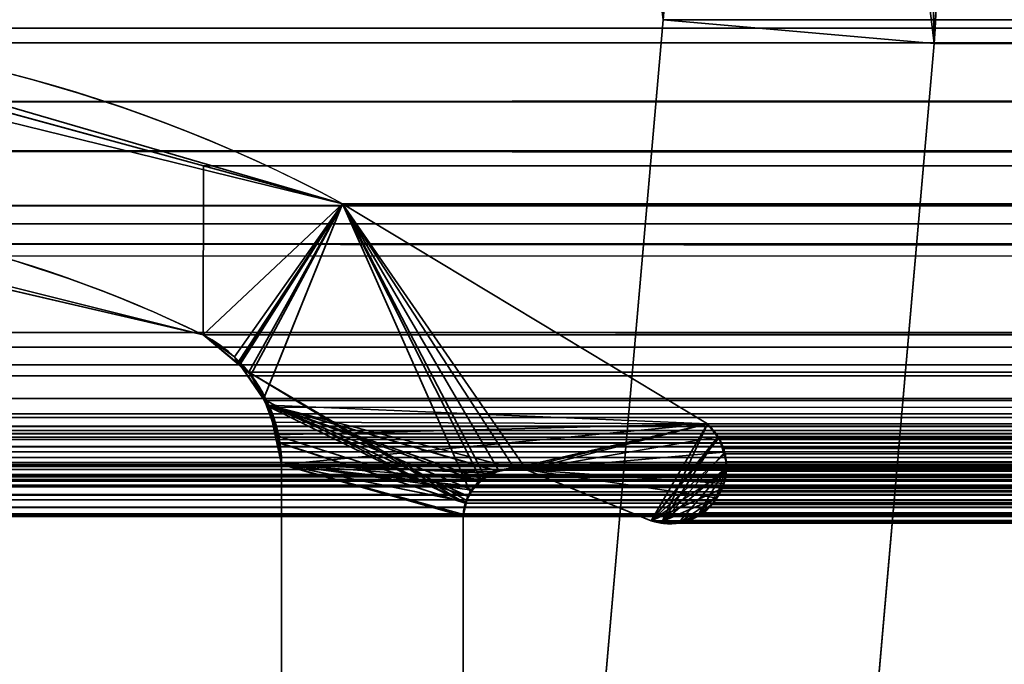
# Model space of a CAD drawing. Header units: millimetres. Extents: x -503 to 6703, y -110 to 193.
# Tile 383 of 656: x 1144.55 to 1149.99, y 10.72 to 14.28. Entities that reach past the tile are written whole.
import ezdxf

# ---------------------------------------------------------------- set-up
doc = ezdxf.new("R2010")
doc.units = ezdxf.units.MM
doc.layers.add('151', color=7, linetype='Continuous', true_color=0xffffff)

# ---------------------------------------------------------------- blocks, each defined once
blk = doc.blocks.new('UG_SURFACE_002')
at = {"layer": '151', "color": 252, "linetype": 'Continuous', "lineweight": 35}
for points in [[(2052.5, -14, 2212.25), (2052.5, 174.4, 2212.25), (947.5, 174.4, 2212.25), (947.5, -14, 2212.25)], [(1097.5, -14, 2062.2499), (1097.5, 174.4, 2062.2499), (1902.5, 174.4, 2062.2499), (1902.5, -14, 2062.2499)]]:
    blk.add_3dface(points, dxfattribs=at)
blk = doc.blocks.new('UG_SURFACE_166')
at = {"layer": '151', "color": 252, "linetype": 'Continuous', "lineweight": 35}
for points in [[(1148.1067, 14.2823, -7.75), (1148.0289, 14.9279, -7.75), (1149.4492, 15.41, -7.75), (1149.601, 14.1516, -7.75)], [(1149.5905, 14.7887, 2007.6594), (1149.601, 14.1516, -7.75), (1149.4492, 15.41, -7.75)], [(1148.0289, 14.9279, -7.75), (1148.1067, 14.2823, -7.75), (1148.1067, 14.2823, 2009.1434)], [(1148.1067, 14.2823, 2009.1434), (1148.1013, 14.6091, 2009.1486), (1148.0289, 14.9279, -7.75)], [(1149.601, 14.1516, 2007.6489), (1149.5905, 14.7887, 2007.6594), (1148.1013, 14.6091, 2009.1486), (1148.1067, 14.2823, 2009.1434)], [(1149.5905, 14.7887, 2007.6594), (1149.601, 14.1516, 2007.6489), (1149.601, 14.1516, -7.75)], [(1148.1067, 14.2823, 2009.1434), (1148.1067, 14.2823, -7.75), (1147.5086, 7.4461, -7.75), (1147.5086, 7.4461, 2009.7415)], [(1149.0029, 7.3154, 2008.2471), (1149.601, 14.1516, 2007.6489), (1148.1067, 14.2823, 2009.1434), (1147.5086, 7.4461, 2009.7415)], [(1147.5086, 7.4461, -7.75), (1148.1067, 14.2823, -7.75), (1149.601, 14.1516, -7.75), (1149.0029, 7.3154, -7.75)], [(1149.601, 14.1516, 2007.6489), (1149.0029, 7.3154, 2008.2471), (1149.0029, 7.3154, -7.75), (1149.601, 14.1516, -7.75)]]:
    blk.add_3dface(points, dxfattribs=at)
blk = doc.blocks.new('UG_SURFACE_167')
at = {"layer": '151', "color": 252, "linetype": 'Continuous', "lineweight": 35}
for points in [[(1148.1067, 14.2823, -7.75), (1148.0289, 14.9279, -7.75), (1149.4492, 15.41, -7.75), (1149.601, 14.1516, -7.75)], [(1149.5905, 14.7887, 2007.6594), (1149.601, 14.1516, -7.75), (1149.4492, 15.41, -7.75)], [(1148.0289, 14.9279, -7.75), (1148.1067, 14.2823, -7.75), (1148.1067, 14.2823, 2009.1434)], [(1148.1067, 14.2823, 2009.1434), (1148.1013, 14.6091, 2009.1486), (1148.0289, 14.9279, -7.75)], [(1149.601, 14.1516, 2007.6489), (1149.5905, 14.7887, 2007.6594), (1148.1013, 14.6091, 2009.1486), (1148.1067, 14.2823, 2009.1434)], [(1149.5905, 14.7887, 2007.6594), (1149.601, 14.1516, 2007.6489), (1149.601, 14.1516, -7.75)], [(1148.1067, 14.2823, 2009.1434), (1148.1067, 14.2823, -7.75), (1147.5086, 7.4461, -7.75), (1147.5086, 7.4461, 2009.7415)], [(1149.0029, 7.3154, 2008.2471), (1149.601, 14.1516, 2007.6489), (1148.1067, 14.2823, 2009.1434), (1147.5086, 7.4461, 2009.7415)], [(1147.5086, 7.4461, -7.75), (1148.1067, 14.2823, -7.75), (1149.601, 14.1516, -7.75), (1149.0029, 7.3154, -7.75)], [(1149.601, 14.1516, 2007.6489), (1149.0029, 7.3154, 2008.2471), (1149.0029, 7.3154, -7.75), (1149.601, 14.1516, -7.75)]]:
    blk.add_3dface(points, dxfattribs=at)
blk = doc.blocks.new('UG_SURFACE_168')
at = {"layer": '151', "color": 252, "linetype": 'Continuous', "lineweight": 35}
for points in [[(1148.1067, 14.2823, 2009.1434), (1148.1013, 14.6091, 2009.1486), (1149.5905, 14.7887, 2007.6594), (1149.601, 14.1516, 2007.6489)], [(1850.4095, 14.7887, 2007.6594), (1149.601, 14.1516, 2007.6489), (1149.5905, 14.7887, 2007.6594)], [(1850.4095, 14.7887, 2007.6594), (1850.399, 14.1516, 2007.6489), (1149.601, 14.1516, 2007.6489)], [(1148.1013, 14.6091, 2009.1486), (1851.8933, 14.2823, 2009.1434), (1851.8987, 14.6091, 2009.1486)], [(1148.1013, 14.6091, 2009.1486), (1148.1067, 14.2823, 2009.1434), (1851.8933, 14.2823, 2009.1434)], [(1135.5, -25.92, 2021.75), (1864.5, -25.92, 2021.75), (1864.5, 14.42, 2021.75), (1135.5, 14.42, 2021.75)], [(1137, -25.92, 2020.2501), (1137, 14.42, 2020.2501), (1863, 14.42, 2020.2501), (1863, -25.92, 2020.2501)], [(1148.1067, 14.2823, 2009.1434), (1147.5086, 7.4461, 2009.7415), (1852.4914, 7.4461, 2009.7415), (1851.8933, 14.2823, 2009.1434)], [(1147.5086, 7.4461, 2009.7415), (1148.1067, 14.2823, 2009.1434), (1149.601, 14.1516, 2007.6489), (1149.0029, 7.3154, 2008.2471)], [(1149.601, 14.1516, 2007.6489), (1850.399, 14.1516, 2007.6489), (1850.9971, 7.3154, 2008.2471), (1149.0029, 7.3154, 2008.2471)]]:
    blk.add_3dface(points, dxfattribs=at)
blk = doc.blocks.new('UG_SURFACE_196')
at = {"layer": '151', "color": 7, "linetype": 'Continuous', "lineweight": 35}
for points in [[(1143.657, 14.0469, -7.75), (1143.659, 13.9228, 2013.5911), (1146.337, 13.2666, 2010.9129)], [(1146.337, 13.2666, 2010.9129), (1146.337, 13.2666, -7.75), (1143.657, 14.0469, -7.75)], [(1143.657, 14.0469, -7.75), (1146.337, 13.2666, -7.75), (1145.5678, 12.5427, -7.75), (1144.0191, 12.9291, -7.75)], [(1144.0352, 12.8977, 2013.2148), (1145.5678, 12.5427, 2011.6823), (1146.337, 13.2666, 2010.9129), (1143.659, 13.9228, 2013.5911)], [(1145.7393, 12.4215, -7.75), (1145.5678, 12.5427, -7.75), (1146.337, 13.2666, -7.75)], [(1146.337, 13.2666, 2010.9129), (1145.5678, 12.5427, 2011.6823), (1145.7597, 12.3814, 2011.4903)], [(1145.7604, 12.3921, -7.75), (1145.7393, 12.4215, -7.75), (1146.337, 13.2666, -7.75)], [(1145.7597, 12.3814, 2011.4903), (1145.8309, 12.3216, 2011.4191), (1146.337, 13.2666, 2010.9129)], [(1146.337, 13.2666, -7.75), (1145.9023, 12.1942, -7.75), (1145.7604, 12.3921, -7.75)], [(1146.337, 13.2666, 2010.9129), (1145.8309, 12.3216, 2011.4191), (1145.8992, 12.1889, 2011.3509)], [(1145.8992, 12.1889, 2011.3509), (1145.9653, 12.0607, 2011.2846), (1148.3501, 12.0514, 2008.8999), (1146.337, 13.2666, 2010.9129)], [(1146.337, 13.2666, -7.75), (1148.3501, 12.0514, -7.75), (1145.9299, 12.1557, -7.75), (1145.9023, 12.1942, -7.75)], [(1146.337, 13.2666, 2010.9129), (1148.3501, 12.0514, 2008.8999), (1148.3501, 12.0514, -7.75), (1146.337, 13.2666, -7.75)], [(1144.0191, 12.9291, -7.75), (1145.5678, 12.5427, -7.75), (1145.5678, 12.5427, 2011.6823)], [(1145.5678, 12.5427, 2011.6823), (1144.0352, 12.8977, 2013.2148), (1144.0191, 12.9291, -7.75)], [(1145.5678, 12.5427, -7.75), (1145.7393, 12.4215, -7.75), (1145.7597, 12.3814, 2011.4903)], [(1145.7597, 12.3814, 2011.4903), (1145.5678, 12.5427, 2011.6823), (1145.5678, 12.5427, -7.75)], [(1145.7393, 12.4215, -7.75), (1145.7604, 12.3921, -7.75), (1145.7597, 12.3814, 2011.4903)], [(1145.8309, 12.3216, 2011.4191), (1145.7597, 12.3814, 2011.4903), (1145.7604, 12.3921, -7.75)], [(1145.7604, 12.3921, -7.75), (1145.9023, 12.1942, -7.75), (1145.8992, 12.1889, 2011.3509)], [(1145.8992, 12.1889, 2011.3509), (1145.8309, 12.3216, 2011.4191), (1145.7604, 12.3921, -7.75)], [(1145.9653, 12.0607, 2011.2846), (1145.8992, 12.1889, 2011.3509), (1145.9023, 12.1942, -7.75)], [(1145.9023, 12.1942, -7.75), (1145.9299, 12.1557, -7.75), (1145.9756, 11.9915, 2011.2743)], [(1145.9756, 11.9915, 2011.2743), (1145.9653, 12.0607, 2011.2846), (1145.9023, 12.1942, -7.75)], [(1145.9299, 12.1557, -7.75), (1147.0879, 11.7338, -7.75), (1147.0528, 11.6857, -7.75)], [(1145.9299, 12.1557, -7.75), (1147.1832, 11.7922, -7.75), (1147.1096, 11.7471, -7.75)], [(1145.9299, 12.1557, -7.75), (1147.2839, 11.8082, -7.75), (1147.1878, 11.793, -7.75)], [(1145.9653, 11.9898, -7.75), (1145.9299, 12.1557, -7.75), (1147.0284, 11.6524, -7.75)], [(1147.1096, 11.7471, -7.75), (1147.0879, 11.7338, -7.75), (1145.9299, 12.1557, -7.75)], [(1147.318, 11.8051, -7.75), (1147.2839, 11.8082, -7.75), (1145.9299, 12.1557, -7.75), (1148.3501, 12.0514, -7.75)], [(1147.1878, 11.793, -7.75), (1147.1832, 11.7922, -7.75), (1145.9299, 12.1557, -7.75)], [(1147.0528, 11.6857, -7.75), (1147.0284, 11.6524, -7.75), (1145.9299, 12.1557, -7.75)], [(1145.9299, 12.1557, -7.75), (1145.9653, 11.9898, -7.75), (1145.9756, 11.9915, 2011.2743)], [(1148.3501, 12.0514, 2008.8999), (1145.9653, 12.0607, 2011.2846), (1145.9756, 11.9915, 2011.2743)], [(1145.9756, 11.9915, 2011.2743), (1146, 11.8277, 2011.25), (1148.3501, 12.0514, 2008.8999)], [(1147.1884, 11.7875, 2010.0615), (1147.2839, 11.8082, 2009.9661), (1148.3501, 12.0514, 2008.8999), (1146, 11.8277, 2011.25)], [(1148.3501, 12.0514, 2008.8999), (1147.2839, 11.8082, 2009.9661), (1147.318, 11.8051, 2009.932)], [(1148.3501, 12.0514, -7.75), (1147.3515, 11.798, -7.75), (1147.318, 11.8051, -7.75)], [(1147.318, 11.8051, 2009.932), (1147.3515, 11.798, 2009.8984), (1148.3501, 12.0514, 2008.8999)], [(1147.3515, 11.798, -7.75), (1148.3501, 12.0514, -7.75), (1148.4059, 11.9797, -7.75)], [(1148.3501, 12.0514, 2008.8999), (1147.3515, 11.798, 2009.8984), (1148.0399, 11.5173, 2009.2101), (1148.0966, 11.5037, 2009.1534)], [(1148.4076, 11.9798, 2008.8425), (1148.3501, 12.0514, 2008.8999), (1148.0966, 11.5037, 2009.1534)], [(1148.3501, 12.0514, -7.75), (1148.3501, 12.0514, 2008.8999), (1148.4076, 11.9798, 2008.8425)], [(1148.4076, 11.9798, 2008.8425), (1148.4059, 11.9797, -7.75), (1148.3501, 12.0514, -7.75)], [(1146, 11.8277, 2011.25), (1145.9756, 11.9915, 2011.2743), (1145.9653, 11.9898, -7.75)], [(1146, 11.8277, -7.75), (1145.9653, 11.9898, -7.75), (1147.0284, 11.6524, -7.75), (1147.0208, 11.6205, -7.75)], [(1145.9653, 11.9898, -7.75), (1146, 11.8277, -7.75), (1146, 11.8277, 2011.25)], [(1148.4059, 11.9797, -7.75), (1148.4218, 11.9593, -7.75), (1148.4392, 11.8953, -7.75), (1147.3515, 11.798, -7.75)], [(1148.4438, 11.8957, 2008.8062), (1148.4174, 11.9675, 2008.8327), (1148.4076, 11.9798, 2008.8425), (1148.0966, 11.5037, 2009.1534)], [(1148.4059, 11.9797, -7.75), (1148.4076, 11.9798, 2008.8425), (1148.4174, 11.9675, 2008.8327)], [(1148.4174, 11.9675, 2008.8327), (1148.4218, 11.9593, -7.75), (1148.4059, 11.9797, -7.75)], [(1148.4174, 11.9675, 2008.8327), (1148.4392, 11.8953, -7.75), (1148.4218, 11.9593, -7.75)], [(1148.4174, 11.9675, 2008.8327), (1148.4438, 11.8957, 2008.8062), (1148.4392, 11.8953, -7.75)], [(1148.4392, 11.8953, -7.75), (1148.4557, 11.835, -7.75), (1148.4528, 11.8107, -7.75), (1147.3515, 11.798, -7.75)], [(1148.0966, 11.5037, 2009.1534), (1148.454, 11.81, 2008.796), (1148.4498, 11.8796, 2008.8003), (1148.4438, 11.8957, 2008.8062)], [(1148.4557, 11.835, -7.75), (1148.4392, 11.8953, -7.75), (1148.4438, 11.8957, 2008.8062)], [(1148.4557, 11.835, -7.75), (1148.4438, 11.8957, 2008.8062), (1148.4498, 11.8796, 2008.8003)], [(1148.4498, 11.8796, 2008.8003), (1148.4528, 11.8107, -7.75), (1148.4557, 11.835, -7.75)], [(1148.4498, 11.8796, 2008.8003), (1148.454, 11.81, 2008.796), (1148.4528, 11.8107, -7.75)], [(1146, 5.7035, -7.75), (1146, 11.8277, -7.75), (1147.0021, 11.5427, -7.75), (1147.0021, 7.7467, -7.75)], [(1147.0208, 11.6205, -7.75), (1147.0021, 11.5427, -7.75), (1146, 11.8277, -7.75)], [(1146, 11.8277, 2011.25), (1147.0021, 11.5427, 2010.2479), (1147.0162, 11.6216, 2010.2339)], [(1147.0021, 7.7467, 2010.2479), (1147.0021, 11.5427, 2010.2479), (1146, 11.8277, 2011.25), (1146, 5.7035, 2011.25)], [(1147.0162, 11.6216, 2010.2339), (1147.0163, 11.6222, 2010.2339), (1146, 11.8277, 2011.25)], [(1146, 11.8277, 2011.25), (1147.1547, 11.7801, 2010.0954), (1147.1884, 11.7875, 2010.0615)], [(1146, 11.8277, 2011.25), (1147.0615, 11.705, 2010.1886), (1147.1101, 11.7442, 2010.1399)], [(1147.1101, 11.7442, 2010.1399), (1147.1547, 11.7801, 2010.0954), (1146, 11.8277, 2011.25)], [(1146, 11.8277, 2011.25), (1147.0163, 11.6222, 2010.2339), (1147.0511, 11.6862, 2010.1988)], [(1147.0511, 11.6862, 2010.1988), (1147.0615, 11.705, 2010.1886), (1146, 11.8277, 2011.25)], [(1146, 11.8277, -7.75), (1146, 5.7035, -7.75), (1146, 5.7035, 2011.25), (1146, 11.8277, 2011.25)], [(1147.1832, 11.7922, -7.75), (1147.1878, 11.793, -7.75), (1147.1884, 11.7875, 2010.0615)], [(1147.1878, 11.793, -7.75), (1147.2839, 11.8082, -7.75), (1147.2839, 11.8082, 2009.9661)], [(1147.2839, 11.8082, 2009.9661), (1147.1884, 11.7875, 2010.0615), (1147.1878, 11.793, -7.75)], [(1147.2839, 11.8082, -7.75), (1147.318, 11.8051, -7.75), (1147.3515, 11.798, 2009.8984)], [(1147.3515, 11.798, 2009.8984), (1147.318, 11.8051, 2009.932), (1147.2839, 11.8082, -7.75)], [(1147.318, 11.8051, 2009.932), (1147.2839, 11.8082, 2009.9661), (1147.2839, 11.8082, -7.75)], [(1147.318, 11.8051, -7.75), (1147.3515, 11.798, -7.75), (1147.3515, 11.798, 2009.8984)], [(1148.4528, 11.8107, -7.75), (1148.442, 11.723, -7.75), (1147.3515, 11.798, -7.75)], [(1148.0399, 11.5173, 2009.2101), (1147.3515, 11.798, 2009.8984), (1147.3515, 11.798, -7.75), (1148.0399, 11.5173, -7.75)], [(1147.3515, 11.798, -7.75), (1148.442, 11.723, -7.75), (1148.4417, 11.7207, -7.75), (1148.3985, 11.6444, -7.75)], [(1148.0974, 11.5103, -7.75), (1148.0399, 11.5173, -7.75), (1147.3515, 11.798, -7.75), (1148.3985, 11.6444, -7.75)], [(1148.454, 11.81, 2008.796), (1148.0966, 11.5037, 2009.1534), (1148.0969, 11.5036, 2009.1531), (1148.2019, 11.5184, 2009.048)], [(1148.2019, 11.5184, 2009.048), (1148.2704, 11.528, 2008.9796), (1148.2987, 11.5489, 2008.9514), (1148.454, 11.81, 2008.796)], [(1148.454, 11.81, 2008.796), (1148.2987, 11.5489, 2008.9514), (1148.3773, 11.6068, 2008.8727), (1148.4008, 11.6452, 2008.8491)], [(1148.44, 11.724, 2008.81), (1148.4553, 11.7899, 2008.7948), (1148.454, 11.81, 2008.796), (1148.4008, 11.6452, 2008.8491)], [(1148.4553, 11.7899, 2008.7948), (1148.442, 11.723, -7.75), (1148.4528, 11.8107, -7.75)], [(1148.4528, 11.8107, -7.75), (1148.454, 11.81, 2008.796), (1148.4553, 11.7899, 2008.7948)], [(1147.0528, 11.6857, -7.75), (1147.0879, 11.7338, -7.75), (1147.1101, 11.7442, 2010.1399)], [(1147.1101, 11.7442, 2010.1399), (1147.0615, 11.705, 2010.1886), (1147.0528, 11.6857, -7.75)], [(1147.0879, 11.7338, -7.75), (1147.1096, 11.7471, -7.75), (1147.1101, 11.7442, 2010.1399)], [(1147.1096, 11.7471, -7.75), (1147.1832, 11.7922, -7.75), (1147.1884, 11.7875, 2010.0615)], [(1147.1884, 11.7875, 2010.0615), (1147.1547, 11.7801, 2010.0954), (1147.1096, 11.7471, -7.75)], [(1147.1547, 11.7801, 2010.0954), (1147.1101, 11.7442, 2010.1399), (1147.1096, 11.7471, -7.75)], [(1148.4553, 11.7899, 2008.7948), (1148.44, 11.724, 2008.81), (1148.442, 11.723, -7.75)], [(1147.0511, 11.6862, 2010.1988), (1147.0163, 11.6222, 2010.2339), (1147.0284, 11.6524, -7.75)], [(1147.0284, 11.6524, -7.75), (1147.0528, 11.6857, -7.75), (1147.0511, 11.6862, 2010.1988)], [(1147.0615, 11.705, 2010.1886), (1147.0511, 11.6862, 2010.1988), (1147.0528, 11.6857, -7.75)], [(1148.3985, 11.6444, -7.75), (1148.4417, 11.7207, -7.75), (1148.44, 11.724, 2008.81)], [(1148.44, 11.724, 2008.81), (1148.4344, 11.7002, 2008.8155), (1148.3985, 11.6444, -7.75)], [(1148.4344, 11.7002, 2008.8155), (1148.4008, 11.6452, 2008.8491), (1148.3985, 11.6444, -7.75)], [(1148.4008, 11.6452, 2008.8491), (1148.4344, 11.7002, 2008.8155), (1148.44, 11.724, 2008.81)], [(1148.4417, 11.7207, -7.75), (1148.442, 11.723, -7.75), (1148.44, 11.724, 2008.81)], [(1147.0208, 11.6205, -7.75), (1147.0284, 11.6524, -7.75), (1147.0163, 11.6222, 2010.2339)], [(1148.2012, 11.5113, -7.75), (1148.1689, 11.5016, -7.75), (1148.0974, 11.5103, -7.75), (1148.3985, 11.6444, -7.75)], [(1148.2012, 11.5113, -7.75), (1148.3985, 11.6444, -7.75), (1148.3773, 11.6068, -7.75), (1148.2996, 11.5449, -7.75)], [(1148.3773, 11.6068, -7.75), (1148.3985, 11.6444, -7.75), (1148.4008, 11.6452, 2008.8491)], [(1148.4008, 11.6452, 2008.8491), (1148.3773, 11.6068, 2008.8727), (1148.3773, 11.6068, -7.75)], [(1147.0021, 11.5427, -7.75), (1147.0208, 11.6205, -7.75), (1147.0162, 11.6216, 2010.2339)], [(1147.0162, 11.6216, 2010.2339), (1147.0021, 11.5427, 2010.2479), (1147.0021, 11.5427, -7.75)], [(1147.0163, 11.6222, 2010.2339), (1147.0162, 11.6216, 2010.2339), (1147.0208, 11.6205, -7.75)], [(1148.3773, 11.6068, 2008.8727), (1148.2987, 11.5489, 2008.9514), (1148.2996, 11.5449, -7.75)], [(1148.2996, 11.5449, -7.75), (1148.3773, 11.6068, -7.75), (1148.3773, 11.6068, 2008.8727)], [(1147.0021, 11.5427, 2010.2479), (1147.0021, 7.7467, 2010.2479), (1147.0021, 7.7467, -7.75), (1147.0021, 11.5427, -7.75)], [(1148.2012, 11.5113, -7.75), (1148.2915, 11.5385, -7.75), (1148.2987, 11.5489, 2008.9514)], [(1148.2987, 11.5489, 2008.9514), (1148.2704, 11.528, 2008.9796), (1148.2012, 11.5113, -7.75)], [(1148.2996, 11.5449, -7.75), (1148.2915, 11.5385, -7.75), (1148.2012, 11.5113, -7.75)], [(1148.2704, 11.528, 2008.9796), (1148.2019, 11.5184, 2009.048), (1148.2012, 11.5113, -7.75)], [(1148.2915, 11.5385, -7.75), (1148.2996, 11.5449, -7.75), (1148.2987, 11.5489, 2008.9514)], [(1148.0399, 11.5173, -7.75), (1148.0974, 11.5103, -7.75), (1148.0966, 11.5037, 2009.1534)], [(1148.0966, 11.5037, 2009.1534), (1148.0399, 11.5173, 2009.2101), (1148.0399, 11.5173, -7.75)], [(1148.0969, 11.5036, 2009.1531), (1148.0966, 11.5037, 2009.1534), (1148.0974, 11.5103, -7.75)], [(1148.2019, 11.5184, 2009.048), (1148.0969, 11.5036, 2009.1531), (1148.0974, 11.5103, -7.75)], [(1148.0974, 11.5103, -7.75), (1148.1689, 11.5016, -7.75), (1148.2019, 11.5184, 2009.048)], [(1148.1689, 11.5016, -7.75), (1148.2012, 11.5113, -7.75), (1148.2019, 11.5184, 2009.048)]]:
    blk.add_3dface(points, dxfattribs=at)
blk = doc.blocks.new('UG_SURFACE_197')
at = {"layer": '151', "color": 7, "linetype": 'Continuous', "lineweight": 35}
for points in [[(1140.6046, 13.8295, 2016.6454), (1859.3954, 13.8295, 2016.6454), (1857.2187, 14.2362, 2014.4687)], [(1142.7813, 14.2362, 2014.4687), (1140.6046, 13.8295, 2016.6454), (1857.2187, 14.2362, 2014.4687)], [(1857.2187, 14.2362, 2014.4687), (1856.9188, 14.1544, 2014.169), (1143.0812, 14.1544, 2014.169), (1142.7813, 14.2362, 2014.4687)], [(1143.0812, 14.1544, 2014.169), (1145.5692, 13.476, 2011.6808), (1145.5678, 12.5427, 2011.6823), (1143.6955, 12.978, 2013.5546)], [(1143.0812, 14.1544, 2014.169), (1856.9188, 14.1544, 2014.169), (1854.4308, 13.476, 2011.6808), (1145.5692, 13.476, 2011.6808)], [(1860.85, 13.5578, 2018.1), (1859.3954, 13.8295, 2016.6454), (1140.6046, 13.8295, 2016.6454), (1139.15, 13.5578, 2018.1)], [(1139.15, 13.5578, 2018.1), (1138.348, 13.1555, 2018.9021), (1861.652, 13.1555, 2018.9021)], [(1139.15, 13.5578, 2018.1), (1861.652, 13.1555, 2018.9021), (1860.85, 13.5578, 2018.1)], [(1145.7692, 12.3774, 2011.4808), (1145.5678, 12.5427, 2011.6823), (1145.5692, 13.476, 2011.6808), (1146.337, 13.2666, 2010.9129)], [(1145.5692, 13.476, 2011.6808), (1854.4308, 13.476, 2011.6808), (1853.663, 13.2666, 2010.9129), (1146.337, 13.2666, 2010.9129)], [(1146.337, 13.2666, 2010.9129), (1145.8188, 12.3367, 2011.4312), (1145.7692, 12.3774, 2011.4808)], [(1145.8188, 12.3367, 2011.4312), (1146.337, 13.2666, 2010.9129), (1147.0414, 11.6764, 2010.2086), (1147.0202, 11.6289, 2010.2298)], [(1148.0399, 11.5173, 2009.2101), (1147.3515, 11.798, 2009.8984), (1146.337, 13.2666, 2010.9129), (1148.3501, 12.0514, 2008.8999)], [(1146.337, 13.2666, 2010.9129), (1147.2839, 11.8082, 2009.9661), (1147.1974, 11.7967, 2010.0527)], [(1146.337, 13.2666, 2010.9129), (1147.1965, 11.7966, 2010.0534), (1147.1241, 11.7573, 2010.1259)], [(1147.3515, 11.798, 2009.8984), (1147.2839, 11.8082, 2009.9661), (1146.337, 13.2666, 2010.9129)], [(1146.337, 13.2666, 2010.9129), (1147.0993, 11.7439, 2010.1507), (1147.0629, 11.7014, 2010.1871), (1147.0414, 11.6764, 2010.2086)], [(1147.1974, 11.7967, 2010.0527), (1147.1965, 11.7966, 2010.0534), (1146.337, 13.2666, 2010.9129)], [(1147.1241, 11.7573, 2010.1259), (1147.0993, 11.7439, 2010.1507), (1146.337, 13.2666, 2010.9129)], [(1853.663, 13.2666, 2010.9129), (1851.6499, 12.0514, 2008.8999), (1148.3501, 12.0514, 2008.8999), (1146.337, 13.2666, 2010.9129)], [(1858.4361, 13.0479, 2015.686), (1141.5641, 13.0446, 2015.6858), (1142.4994, 13.2561, 2014.7505)], [(1142.4994, 13.2561, 2014.7505), (1143.6955, 12.978, 2013.5546), (1856.288, 13.1186, 2013.5379)], [(1856.288, 13.1186, 2013.5379), (1857.5217, 13.2561, 2014.7717), (1142.4994, 13.2561, 2014.7505)], [(1857.5217, 13.2561, 2014.7717), (1858.4361, 13.0479, 2015.686), (1142.4994, 13.2561, 2014.7505)], [(1863.4446, 12.0875, 2020.6945), (1861.652, 13.1555, 2018.9021), (1138.348, 13.1555, 2018.9021), (1136.5554, 12.0875, 2020.6945)], [(1855.9768, 13.084, 2013.2267), (1856.288, 13.1186, 2013.5379), (1143.6955, 12.978, 2013.5546)], [(1860.595, 12.5565, 2017.8449), (1139.405, 12.5565, 2017.8449), (1141.5641, 13.0446, 2015.6858)], [(1141.5641, 13.0446, 2015.6858), (1858.4361, 13.0479, 2015.686), (1860.595, 12.5565, 2017.8449)], [(1855.9768, 13.084, 2013.2267), (1143.6955, 12.978, 2013.5546), (1145.5678, 12.5427, 2011.6823)], [(1145.5678, 12.5427, 2011.6823), (1854.4322, 12.5427, 2011.6823), (1855.9768, 13.084, 2013.2267)], [(1139.2902, 12.4749, 2017.9598), (1139.405, 12.5565, 2017.8449), (1860.595, 12.5565, 2017.8449)], [(1860.595, 12.5565, 2017.8449), (1860.7128, 12.484, 2017.9627), (1139.2902, 12.4749, 2017.9598)], [(1145.7692, 12.3774, 2011.4808), (1854.2308, 12.3774, 2011.4808), (1854.4322, 12.5427, 2011.6823), (1145.5678, 12.5427, 2011.6823)], [(1860.7702, 12.4486, 2018.0202), (1139.1101, 12.316, 2018.1398), (1139.1529, 12.3772, 2018.0972)], [(1860.7702, 12.4486, 2018.0202), (1860.8896, 12.3135, 2018.1396), (1139.1101, 12.316, 2018.1398)], [(1139.1529, 12.3772, 2018.0972), (1139.2902, 12.4749, 2017.9598), (1860.7128, 12.484, 2017.9627)], [(1860.7128, 12.484, 2017.9627), (1860.7702, 12.4486, 2018.0202), (1139.1529, 12.3772, 2018.0972)], [(1854.1812, 12.3367, 2011.4312), (1145.7692, 12.3774, 2011.4808), (1145.8188, 12.3367, 2011.4312)], [(1854.1812, 12.3367, 2011.4312), (1854.2308, 12.3774, 2011.4808), (1145.7692, 12.3774, 2011.4808)], [(1145.8188, 12.3367, 2011.4312), (1854.0872, 12.1809, 2011.3373), (1854.1812, 12.3367, 2011.4312)], [(1145.8188, 12.3367, 2011.4312), (1145.9128, 12.1809, 2011.3373), (1854.0872, 12.1809, 2011.3373)], [(1147.0202, 11.6289, 2010.2298), (1147.0138, 11.6145, 2010.2363), (1145.8188, 12.3367, 2011.4312)], [(1145.9128, 12.1809, 2011.3373), (1145.8188, 12.3367, 2011.4312), (1147.0138, 11.6145, 2010.2363)], [(1139.022, 12.19, 2018.2281), (1139.1101, 12.316, 2018.1398), (1860.8896, 12.3135, 2018.1396)], [(1860.8896, 12.3135, 2018.1396), (1860.942, 12.2541, 2018.1921), (1139.022, 12.19, 2018.2281)], [(1860.942, 12.2541, 2018.1921), (1138.9928, 12.1065, 2018.2571), (1139.022, 12.19, 2018.2281)], [(1860.942, 12.2541, 2018.1921), (1861.0098, 12.1077, 2018.2598), (1138.9928, 12.1065, 2018.2571)], [(1854.0092, 11.9475, 2011.2591), (1145.9128, 12.1809, 2011.3373), (1145.9351, 12.1441, 2011.3151)], [(1854.0092, 11.9475, 2011.2591), (1854.0649, 12.1441, 2011.3151), (1145.9128, 12.1809, 2011.3373)], [(1854.0649, 12.1441, 2011.3151), (1854.0872, 12.1809, 2011.3373), (1145.9128, 12.1809, 2011.3373)], [(1147.0138, 11.6145, 2010.2363), (1145.9351, 12.1441, 2011.3151), (1145.9128, 12.1809, 2011.3373)], [(1854.0089, 11.9448, 2011.2588), (1145.9351, 12.1441, 2011.3151), (1145.9908, 11.9475, 2011.2591)], [(1145.9351, 12.1441, 2011.3151), (1854.0089, 11.9448, 2011.2588), (1854.0092, 11.9475, 2011.2591)], [(1145.9908, 11.9475, 2011.2591), (1145.9351, 12.1441, 2011.3151), (1147.0138, 11.6145, 2010.2363)], [(1136.5554, 12.0875, 2020.6945), (1136.5012, 12.0383, 2020.7489), (1863.498, 12.0365, 2020.7479)], [(1863.498, 12.0365, 2020.7479), (1863.4446, 12.0875, 2020.6945), (1136.5554, 12.0875, 2020.6945)], [(1138.9546, 11.9977, 2018.2953), (1138.9928, 12.1065, 2018.2571), (1861.0098, 12.1077, 2018.2598)], [(1861.0098, 12.1077, 2018.2598), (1861.0249, 12.0751, 2018.275), (1138.9546, 11.9977, 2018.2953)], [(1861.0249, 12.0751, 2018.275), (1861.0616, 11.8663, 2018.3115), (1138.9546, 11.9977, 2018.2953)], [(1863.552, 11.9652, 2020.802), (1136.476, 12.0155, 2020.7739), (1136.4516, 11.9779, 2020.7984)], [(1136.5012, 12.0383, 2020.7489), (1136.476, 12.0155, 2020.7739), (1863.5329, 12.0032, 2020.7829)], [(1136.476, 12.0155, 2020.7739), (1863.552, 11.9652, 2020.802), (1863.5329, 12.0032, 2020.7829)], [(1863.5329, 12.0032, 2020.7829), (1863.498, 12.0365, 2020.7479), (1136.5012, 12.0383, 2020.7489)], [(1148.3501, 12.0514, 2008.8999), (1148.409, 11.9819, 2008.841), (1148.0399, 11.5173, 2009.2101)], [(1148.409, 11.9819, 2008.841), (1148.3501, 12.0514, 2008.8999), (1851.6499, 12.0514, 2008.8999)], [(1148.409, 11.9819, 2008.841), (1851.6499, 12.0514, 2008.8999), (1851.5877, 11.9763, 2008.8377)], [(1863.552, 11.9652, 2020.802), (1136.4472, 11.9664, 2020.8027), (1136.4319, 11.9258, 2020.818)], [(1136.4319, 11.9258, 2020.818), (1863.569, 11.9316, 2020.8189), (1863.552, 11.9652, 2020.802)], [(1136.4516, 11.9779, 2020.7984), (1136.4472, 11.9664, 2020.8027), (1863.552, 11.9652, 2020.802)], [(1861.0616, 11.8663, 2018.3115), (1138.9384, 11.8663, 2018.3115), (1138.9546, 11.9977, 2018.2953)], [(1148.409, 11.9819, 2008.841), (1148.4128, 11.9737, 2008.8372), (1148.0399, 11.5173, 2009.2101)], [(1148.0399, 11.5173, 2009.2101), (1148.4128, 11.9737, 2008.8372), (1148.4401, 11.9155, 2008.8098), (1148.4461, 11.8863, 2008.8038)], [(1851.5877, 11.9763, 2008.8377), (1148.4128, 11.9737, 2008.8372), (1148.409, 11.9819, 2008.841)], [(1851.5877, 11.9763, 2008.8377), (1851.5868, 11.9742, 2008.8367), (1148.4128, 11.9737, 2008.8372)], [(1148.4401, 11.9155, 2008.8098), (1148.4128, 11.9737, 2008.8372), (1851.5868, 11.9742, 2008.8367)], [(1148.4401, 11.9155, 2008.8098), (1851.5868, 11.9742, 2008.8367), (1851.5551, 11.8998, 2008.805)], [(1136.4319, 11.9258, 2020.818), (1136.4217, 11.8984, 2020.8285), (1863.5852, 11.846, 2020.8352)], [(1136.4319, 11.9258, 2020.818), (1863.5697, 11.9274, 2020.8199), (1863.569, 11.9316, 2020.8189)], [(1863.5852, 11.846, 2020.8352), (1863.5697, 11.9274, 2020.8199), (1136.4319, 11.9258, 2020.818)], [(1145.9908, 11.9475, 2011.2591), (1145.9911, 11.9448, 2011.2588), (1854.0089, 11.9448, 2011.2588)], [(1145.9911, 11.9448, 2011.2588), (1145.9908, 11.9475, 2011.2591), (1147.0138, 11.6145, 2010.2363)], [(1146, 11.8277, 2011.25), (1854, 11.8277, 2011.25), (1854.0089, 11.9448, 2011.2588), (1145.9911, 11.9448, 2011.2588)], [(1147.0138, 11.6145, 2010.2363), (1147.0035, 11.5516, 2010.2465), (1146, 11.8277, 2011.25), (1145.9911, 11.9448, 2011.2588)], [(1851.5551, 11.8998, 2008.805), (1148.4461, 11.8863, 2008.8038), (1148.4401, 11.9155, 2008.8098)], [(1136.4217, 11.8984, 2020.8285), (1136.4156, 11.8382, 2020.8344), (1863.5852, 11.846, 2020.8352)], [(1138.9384, 6.7187, 2018.3115), (1138.9384, 11.8663, 2018.3115), (1861.0616, 11.8663, 2018.3115), (1861.0616, 6.7187, 2018.3115)], [(1148.0399, 11.5173, 2009.2101), (1148.4461, 11.8863, 2008.8038), (1148.4551, 11.8424, 2008.7948), (1148.4526, 11.791, 2008.7974)], [(1851.5551, 11.8998, 2008.805), (1851.5534, 11.8868, 2008.8034), (1148.4461, 11.8863, 2008.8038)], [(1148.4551, 11.8424, 2008.7948), (1148.4461, 11.8863, 2008.8038), (1851.5534, 11.8868, 2008.8034)], [(1148.4551, 11.8424, 2008.7948), (1851.5534, 11.8868, 2008.8034), (1851.5438, 11.8115, 2008.7938)], [(1863.5851, 11.8384, 2020.8352), (1136.4156, 11.8382, 2020.8344), (1136.4145, 11.8282, 2020.8354)], [(1136.4145, 11.8282, 2020.8354), (1136.4242, 11.7582, 2020.8259), (1863.5851, 11.8384, 2020.8352)], [(1136.4156, 11.8382, 2020.8344), (1863.5851, 11.8384, 2020.8352), (1863.5852, 11.846, 2020.8352)], [(1863.5844, 11.8085, 2020.8344), (1863.5851, 11.8384, 2020.8352), (1136.4242, 11.7582, 2020.8259)], [(1863.5844, 11.8085, 2020.8344), (1136.4242, 11.7582, 2020.8259), (1136.428, 11.7445, 2020.822)], [(1136.428, 11.7445, 2020.822), (1863.572, 11.7445, 2020.822), (1863.5844, 11.8085, 2020.8344)], [(1862.3996, 11.8171, 2019.6495), (1863.1971, 11.5484, 2020.447), (1136.8029, 11.5484, 2020.447), (1137.6004, 11.8171, 2019.6495)], [(1862.3996, 11.8171, 2019.6495), (1137.6004, 11.8171, 2019.6495), (1137.6144, 11.8176, 2019.6357)], [(1862.3232, 11.8261, 2019.5732), (1137.6144, 11.8176, 2019.6357), (1137.6871, 11.8202, 2019.563)], [(1862.3232, 11.8261, 2019.5732), (1862.3855, 11.8187, 2019.6354), (1137.6144, 11.8176, 2019.6357)], [(1137.6144, 11.8176, 2019.6357), (1862.3855, 11.8187, 2019.6354), (1862.3996, 11.8171, 2019.6495)], [(1137.6871, 11.8202, 2019.563), (1862.3134, 11.823, 2019.5634), (1862.3232, 11.8261, 2019.5732)], [(1862.3134, 11.823, 2019.5634), (1137.6871, 11.8202, 2019.563), (1137.7167, 11.8212, 2019.5334)], [(1137.7167, 11.8212, 2019.5334), (1862.2395, 11.7993, 2019.4895), (1862.3134, 11.823, 2019.5634)], [(1137.7167, 11.8212, 2019.5334), (1137.76, 11.8, 2019.49), (1862.2395, 11.7993, 2019.4895)], [(1862.1986, 11.7862, 2019.4485), (1137.76, 11.8, 2019.49), (1137.8185, 11.7716, 2019.4316)], [(1862.1986, 11.7862, 2019.4485), (1862.2395, 11.7993, 2019.4895), (1137.76, 11.8, 2019.49)], [(1146, 11.8277, 2011.25), (1146, 5.7035, 2011.25), (1854, 5.7035, 2011.25), (1854, 11.8277, 2011.25)], [(1147.0035, 11.5516, 2010.2465), (1147.0021, 11.5427, 2010.2479), (1146, 11.8277, 2011.25)], [(1147.0021, 11.5427, 2010.2479), (1147.0021, 7.7467, 2010.2479), (1146, 5.7035, 2011.25), (1146, 11.8277, 2011.25)], [(1852.8557, 11.7747, 2010.1056), (1147.1241, 11.7573, 2010.1259), (1147.1965, 11.7966, 2010.0534)], [(1852.8557, 11.7747, 2010.1056), (1147.1965, 11.7966, 2010.0534), (1147.1974, 11.7967, 2010.0527)], [(1147.1974, 11.7967, 2010.0527), (1147.2839, 11.8082, 2009.9661), (1852.7161, 11.8082, 2009.9661)], [(1852.7161, 11.8082, 2009.9661), (1852.755, 11.8066, 2010.005), (1147.1974, 11.7967, 2010.0527)], [(1852.755, 11.8066, 2010.005), (1852.802, 11.7917, 2010.052), (1147.1974, 11.7967, 2010.0527)], [(1147.1974, 11.7967, 2010.0527), (1852.802, 11.7917, 2010.052), (1852.8557, 11.7747, 2010.1056)], [(1852.6646, 11.8019, 2009.9146), (1147.2839, 11.8082, 2009.9661), (1147.3515, 11.798, 2009.8984)], [(1852.6646, 11.8019, 2009.9146), (1852.7161, 11.8082, 2009.9661), (1147.2839, 11.8082, 2009.9661)], [(1147.3515, 11.798, 2009.8984), (1852.6485, 11.798, 2009.8984), (1852.6646, 11.8019, 2009.9146)], [(1851.9601, 11.5173, 2009.2101), (1852.6485, 11.798, 2009.8984), (1147.3515, 11.798, 2009.8984), (1148.0399, 11.5173, 2009.2101)], [(1851.5438, 11.8115, 2008.7938), (1148.4526, 11.791, 2008.7974), (1148.4551, 11.8424, 2008.7948)], [(1851.5438, 11.8115, 2008.7938), (1851.5465, 11.7913, 2008.7965), (1148.4526, 11.791, 2008.7974)], [(1136.4323, 11.736, 2020.8178), (1863.5677, 11.736, 2020.8178), (1863.572, 11.7445, 2020.822), (1136.428, 11.7445, 2020.822)], [(1137.8185, 11.7716, 2019.4316), (1862.1829, 11.7701, 2019.4328), (1862.1986, 11.7862, 2019.4485)], [(1862.1829, 11.7701, 2019.4328), (1137.8185, 11.7716, 2019.4316), (1137.8264, 11.7677, 2019.4235)], [(1137.8264, 11.7677, 2019.4235), (1862.1271, 11.7128, 2019.377), (1862.1829, 11.7701, 2019.4328)], [(1137.8264, 11.7677, 2019.4235), (1137.8732, 11.7134, 2019.3768), (1862.1271, 11.7128, 2019.377)], [(1852.9017, 11.7431, 2010.1516), (1147.0629, 11.7014, 2010.1871), (1147.0993, 11.7439, 2010.1507)], [(1852.9017, 11.7431, 2010.1516), (1852.9371, 11.7015, 2010.1871), (1147.0629, 11.7014, 2010.1871)], [(1852.9017, 11.7431, 2010.1516), (1147.0993, 11.7439, 2010.1507), (1147.1241, 11.7573, 2010.1259)], [(1852.8557, 11.7747, 2010.1056), (1852.8765, 11.7603, 2010.1266), (1147.1241, 11.7573, 2010.1259)], [(1147.1241, 11.7573, 2010.1259), (1852.8765, 11.7603, 2010.1266), (1852.9017, 11.7431, 2010.1516)], [(1148.4526, 11.791, 2008.7974), (1148.451, 11.758, 2008.7991), (1148.4309, 11.6956, 2008.8191), (1148.0399, 11.5173, 2009.2101)], [(1851.5542, 11.7351, 2008.8041), (1148.4309, 11.6956, 2008.8191), (1148.451, 11.758, 2008.7991)], [(1148.451, 11.758, 2008.7991), (1851.5465, 11.7913, 2008.7965), (1851.5542, 11.7351, 2008.8041)], [(1148.451, 11.758, 2008.7991), (1148.4526, 11.791, 2008.7974), (1851.5465, 11.7913, 2008.7965)], [(1863.5314, 11.662, 2020.7813), (1136.4323, 11.736, 2020.8178), (1136.4686, 11.662, 2020.7813)], [(1863.5314, 11.662, 2020.7813), (1863.5677, 11.736, 2020.8178), (1136.4323, 11.736, 2020.8178)], [(1862.1204, 11.7061, 2019.3703), (1137.8732, 11.7134, 2019.3768), (1137.88, 11.7055, 2019.3701)], [(1862.1204, 11.7061, 2019.3703), (1862.1271, 11.7128, 2019.377), (1137.8732, 11.7134, 2019.3768)], [(1137.88, 11.7055, 2019.3701), (1862.0888, 11.6334, 2019.3388), (1862.1204, 11.7061, 2019.3703)], [(1137.88, 11.7055, 2019.3701), (1137.9112, 11.6334, 2019.3388), (1862.0888, 11.6334, 2019.3388)], [(1852.9586, 11.6764, 2010.2086), (1147.0414, 11.6764, 2010.2086), (1147.0629, 11.7014, 2010.1871)], [(1147.0629, 11.7014, 2010.1871), (1852.9371, 11.7015, 2010.1871), (1852.9586, 11.6764, 2010.2086)], [(1148.299, 11.5493, 2008.9509), (1148.221, 11.5179, 2009.0289), (1148.0399, 11.5173, 2009.2101), (1148.4309, 11.6956, 2008.8191)], [(1148.299, 11.5493, 2008.9509), (1148.4309, 11.6956, 2008.8191), (1148.4263, 11.6814, 2008.8236), (1148.3837, 11.6165, 2008.8663)], [(1148.4263, 11.6814, 2008.8236), (1851.5694, 11.6961, 2008.8193), (1851.5806, 11.6675, 2008.8305)], [(1148.4263, 11.6814, 2008.8236), (1148.4309, 11.6956, 2008.8191), (1851.5694, 11.6961, 2008.8193)], [(1851.5542, 11.7351, 2008.8041), (1851.5694, 11.6961, 2008.8193), (1148.4309, 11.6956, 2008.8191)], [(1136.4686, 11.662, 2020.7813), (1136.4726, 11.6582, 2020.7775), (1863.5275, 11.6582, 2020.7775), (1863.5314, 11.662, 2020.7813)], [(1863.5275, 11.6582, 2020.7775), (1136.4726, 11.6582, 2020.7775), (1136.5391, 11.5917, 2020.7109)], [(1136.5391, 11.5917, 2020.7109), (1863.461, 11.5914, 2020.7109), (1863.5275, 11.6582, 2020.7775)], [(1862.0888, 7.3541, 2019.3388), (1862.0888, 11.6334, 2019.3388), (1137.9112, 11.6334, 2019.3388), (1137.9112, 7.3541, 2019.3388)], [(1852.9586, 11.6764, 2010.2086), (1147.0202, 11.6289, 2010.2298), (1147.0414, 11.6764, 2010.2086)], [(1852.9586, 11.6764, 2010.2086), (1852.9798, 11.6289, 2010.2298), (1147.0202, 11.6289, 2010.2298)], [(1851.5806, 11.6675, 2008.8305), (1148.3837, 11.6165, 2008.8663), (1148.4263, 11.6814, 2008.8236)], [(1851.5806, 11.6675, 2008.8305), (1851.6161, 11.6163, 2008.8661), (1148.3837, 11.6165, 2008.8663)], [(1863.4601, 11.5905, 2020.71), (1136.5391, 11.5917, 2020.7109), (1136.5411, 11.5896, 2020.7088)], [(1863.4601, 11.5905, 2020.71), (1863.461, 11.5914, 2020.7109), (1136.5391, 11.5917, 2020.7109)], [(1863.4601, 11.5905, 2020.71), (1136.5411, 11.5896, 2020.7088), (1136.622, 11.5553, 2020.628)], [(1136.622, 11.5553, 2020.628), (1863.378, 11.5551, 2020.628), (1863.4601, 11.5905, 2020.71)], [(1852.9862, 11.6145, 2010.2363), (1147.0035, 11.5516, 2010.2465), (1147.0138, 11.6145, 2010.2363)], [(1852.9862, 11.6145, 2010.2363), (1852.9965, 11.5516, 2010.2465), (1147.0035, 11.5516, 2010.2465)], [(1147.0138, 11.6145, 2010.2363), (1147.0202, 11.6289, 2010.2298), (1852.9798, 11.6289, 2010.2298), (1852.9862, 11.6145, 2010.2363)], [(1148.3837, 11.6165, 2008.8663), (1148.3773, 11.6068, 2008.8727), (1148.326, 11.5603, 2008.924), (1148.299, 11.5493, 2008.9509)], [(1148.326, 11.5603, 2008.924), (1851.6227, 11.6068, 2008.8727), (1851.7013, 11.5469, 2008.9512)], [(1148.326, 11.5603, 2008.924), (1148.3773, 11.6068, 2008.8727), (1851.6227, 11.6068, 2008.8727)], [(1148.3773, 11.6068, 2008.8727), (1148.3837, 11.6165, 2008.8663), (1851.6161, 11.6163, 2008.8661)], [(1851.6161, 11.6163, 2008.8661), (1851.6227, 11.6068, 2008.8727), (1148.3773, 11.6068, 2008.8727)], [(1863.344, 11.5404, 2020.5939), (1136.622, 11.5553, 2020.628), (1136.6581, 11.54, 2020.592)], [(1863.344, 11.5404, 2020.5939), (1863.378, 11.5551, 2020.628), (1136.622, 11.5553, 2020.628)], [(1136.6581, 11.54, 2020.592), (1136.7087, 11.5429, 2020.5412), (1863.291, 11.5412, 2020.541)], [(1863.291, 11.5412, 2020.541), (1863.344, 11.5404, 2020.5939), (1136.6581, 11.54, 2020.592)], [(1863.2195, 11.5423, 2020.4694), (1136.7087, 11.5429, 2020.5412), (1136.8029, 11.5484, 2020.447)], [(1863.2195, 11.5423, 2020.4694), (1863.291, 11.5412, 2020.541), (1136.7087, 11.5429, 2020.5412)], [(1136.8029, 11.5484, 2020.447), (1863.1971, 11.5484, 2020.447), (1863.2195, 11.5423, 2020.4694)], [(1147.0035, 11.5516, 2010.2465), (1852.9965, 11.5516, 2010.2465), (1852.9979, 11.5427, 2010.2479), (1147.0021, 11.5427, 2010.2479)], [(1852.9979, 11.5427, 2010.2479), (1852.9979, 7.7467, 2010.2479), (1147.0021, 7.7467, 2010.2479), (1147.0021, 11.5427, 2010.2479)], [(1851.7202, 11.5324, 2008.9703), (1148.221, 11.5179, 2009.0289), (1148.299, 11.5493, 2008.9509)], [(1851.7202, 11.5324, 2008.9703), (1851.7786, 11.5187, 2009.0287), (1148.221, 11.5179, 2009.0289)], [(1851.7013, 11.5469, 2008.9512), (1148.299, 11.5493, 2008.9509), (1148.326, 11.5603, 2008.924)], [(1148.299, 11.5493, 2008.9509), (1851.7013, 11.5469, 2008.9512), (1851.7202, 11.5324, 2008.9703)], [(1148.1261, 11.5091, 2009.1238), (1148.0399, 11.5173, 2009.2101), (1148.221, 11.5179, 2009.0289)], [(1851.9601, 11.5173, 2009.2101), (1148.0399, 11.5173, 2009.2101), (1148.1261, 11.5091, 2009.1238)], [(1148.221, 11.5179, 2009.0289), (1148.1853, 11.5034, 2009.0647), (1148.1261, 11.5091, 2009.1238)], [(1148.1261, 11.5091, 2009.1238), (1851.874, 11.5032, 2009.124), (1851.9601, 11.5173, 2009.2101)], [(1851.8566, 11.5004, 2009.1066), (1148.1261, 11.5091, 2009.1238), (1148.1853, 11.5034, 2009.0647)], [(1851.8566, 11.5004, 2009.1066), (1851.874, 11.5032, 2009.124), (1148.1261, 11.5091, 2009.1238)], [(1148.1853, 11.5034, 2009.0647), (1851.7786, 11.5187, 2009.0287), (1851.8566, 11.5004, 2009.1066)], [(1148.1853, 11.5034, 2009.0647), (1148.221, 11.5179, 2009.0289), (1851.7786, 11.5187, 2009.0287)]]:
    blk.add_3dface(points, dxfattribs=at)

msp = doc.modelspace()

# ---------------------------------------------------------------- linework, layer by layer
at = {"layer": '151', "color": 252, "linetype": 'Continuous', "lineweight": -3, "true_color": 0x939598}
for p, q in [((1147.5086, 7.4461, -7.75), (1148.1067, 14.2823, -7.75)), ((1148.1067, 14.2823, 2009.1433), (1147.5086, 7.4461, 2009.7414)), ((1148.1067, 14.2823, 2009.1433), (1147.5086, 7.4461, 2009.7414)), ((1148.1067, 14.2823, 2009.1433), (1147.5086, 7.4461, 2009.7414)), ((1147.5086, 7.4461, -7.75), (1148.1067, 14.2823, -7.75)), ((1148.1067, 14.2823, 2009.1433), (1148.1067, 14.2823, -7.75)), ((1851.8933, 14.2823, 2009.1433), (1148.1067, 14.2823, 2009.1433)), ((1148.1067, 14.2823, 2009.1433), (1148.1067, 14.2823, -7.75)), ((1149.0029, 7.3154, -7.75), (1149.6009, 14.1516, -7.75)), ((1149.6009, 14.1516, 2007.6491), (1149.0029, 7.3154, 2008.2471)), ((1149.0029, 7.3154, -7.75), (1149.6009, 14.1516, -7.75)), ((1149.6009, 14.1516, 2007.6491), (1149.0029, 7.3154, 2008.2471)), ((1149.6009, 14.1516, 2007.6491), (1149.0029, 7.3154, 2008.2471)), ((1149.6009, 14.1516, 2007.6491), (1149.6009, 14.1516, -7.75)), ((1850.3991, 14.1516, 2007.6491), (1149.6009, 14.1516, 2007.6491)), ((1149.6009, 14.1516, 2007.6491), (1149.6009, 14.1516, -7.75)), ((1146.337, 13.2666, 2010.913), (1148.3501, 12.0514, 2008.8999)), ((1853.663, 13.2666, 2010.913), (1146.337, 13.2666, 2010.913)), ((1146.337, 13.2666, -7.75), (1148.3501, 12.0514, -7.75)), ((1148.3501, 12.0514, 2008.8999), (1146.337, 13.2666, 2010.913)), ((1146.337, 13.2666, 2010.913), (1146.337, 13.2666, -7.75)), ((1861.652, 13.1555, 2018.902), (1138.348, 13.1555, 2018.902)), ((1139.405, 12.5565, 2017.845), (1860.595, 12.5565, 2017.845)), ((1145.5678, 12.5427, -7.75), (1145.5678, 12.5427, 2011.6822)), ((1145.5678, 12.5427, 2011.6822), (1854.4322, 12.5427, 2011.6822)), ((1863.4445, 12.0875, 2020.6945), (1136.5555, 12.0875, 2020.6945)), ((1148.3501, 12.0514, 2008.8999), (1148.3501, 12.0514, -7.75)), ((1851.6499, 12.0514, 2008.8999), (1148.3501, 12.0514, 2008.8999)), ((1138.9385, 11.8663, 2018.3115), (1861.0615, 11.8663, 2018.3115)), ((1862.3996, 11.8171, 2019.6496), (1137.6004, 11.8171, 2019.6496)), ((1146, 5.7035, 2011.25), (1146, 11.8277, 2011.25)), ((1146, 11.8277, -7.75), (1146, 11.8277, 2011.25)), ((1146, 11.8277, -7.75), (1146, 5.7035, -7.75)), ((1146, 11.8277, 2011.25), (1854, 11.8277, 2011.25)), ((1146, 5.7035, 2011.25), (1146, 11.8277, 2011.25)), ((1852.7161, 11.8082, 2009.9661), (1147.2839, 11.8082, 2009.9661)), ((1147.2839, 11.8082, 2009.9661), (1147.2839, 11.8082, -7.75)), ((1147.3515, 11.798, 2009.8985), (1147.3515, 11.798, -7.75)), ((1148.04, 11.5173, 2009.21), (1147.3515, 11.798, 2009.8985)), ((1148.04, 11.5173, -7.75), (1147.3515, 11.798, -7.75)), ((1852.6485, 11.798, 2009.8985), (1147.3515, 11.798, 2009.8985)), ((1148.04, 11.5173, 2009.21), (1147.3515, 11.798, 2009.8985)), ((1863.572, 11.7445, 2020.822), (1136.428, 11.7445, 2020.822)), ((1862.0888, 11.6334, 2019.3388), (1137.9112, 11.6334, 2019.3388)), ((1148.3773, 11.6068, 2008.8727), (1148.3773, 11.6068, -7.75)), ((1851.6227, 11.6068, 2008.8727), (1148.3773, 11.6068, 2008.8727)), ((1863.1971, 11.5484, 2020.4471), (1136.8029, 11.5484, 2020.4471)), ((1147.0021, 11.5427, 2010.2479), (1147.0021, 7.7467, 2010.2479)), ((1147.0021, 11.5427, 2010.2479), (1147.0021, 7.7467, 2010.2479)), ((1147.0021, 11.5427, -7.75), (1147.0021, 7.7467, -7.75)), ((1852.9979, 11.5427, 2010.2479), (1147.0021, 11.5427, 2010.2479)), ((1147.0021, 11.5427, 2010.2479), (1147.0021, 11.5427, -7.75)), ((1851.96, 11.5173, 2009.21), (1148.04, 11.5173, 2009.21)), ((1148.04, 11.5173, 2009.21), (1148.04, 11.5173, -7.75))]:
    msp.add_line(p, q, dxfattribs=at)
msp.add_arc((1146.5327, 14.42, -7.75), 3.08, 355, 90, dxfattribs=at)
msp.add_arc((1146.5327, 14.42, -7.75), 3.08, 355, 90, dxfattribs=at)
at = {"layer": '151', "color": 252, "linetype": 'Continuous', "lineweight": -3, "true_color": 0x939598, "extrusion": (-0.707107, -6.12323e-17, -0.707107)}
for major_axis in [(-3.08, 0, 3.08), (-3.08, 0, 3.08), (-3.08, 0, 3.08), (-1.58, 0, 1.58)]:
    msp.add_ellipse((1146.5327, 14.42, 2010.7173), major_axis=major_axis, ratio=0.707107, start_param=1.570796, end_param=3.228859, dxfattribs=at)
at = {"layer": '151', "color": 252, "linetype": 'Continuous', "lineweight": -3, "true_color": 0x939598}
for points in [[(1146.337, 13.2666, -7.75), (1143.8326, 14.6068, -7.75), (1140.8146, 14.5654, -7.75), (1138.348, 13.1555, -7.75)], [(1146.337, 13.2666, 2010.913), (1143.8326, 14.6068, 2013.4174), (1140.8146, 14.5654, 2016.4354), (1138.348, 13.1555, 2018.902)], [(1145.5678, 12.5427, -7.75), (1143.6234, 13.4889, -7.75), (1141.3533, 13.4942, -7.75), (1139.405, 12.5565, -7.75)], [(1139.405, 12.5565, 2017.845), (1141.3533, 13.4942, 2015.8967), (1143.6234, 13.4889, 2013.6266), (1145.5678, 12.5427, 2011.6822)], [(1145.5678, 12.5427, 2011.6822), (1145.8333, 12.4026, 2011.4167), (1145.9993, 12.1279, 2011.2507), (1146, 11.8277, 2011.25)], [(1146, 11.8277, -7.75), (1145.9993, 12.1279, -7.75), (1145.8333, 12.4026, -7.75), (1145.5678, 12.5427, -7.75)], [(1148.3773, 11.6068, -7.75), (1148.4924, 11.7374, -7.75), (1148.4803, 11.9364, -7.75), (1148.3501, 12.0514, -7.75)], [(1148.3773, 11.6068, 2008.8727), (1148.4924, 11.7374, 2008.7576), (1148.4803, 11.9364, 2008.7697), (1148.3501, 12.0514, 2008.8999)], [(1147.0021, 11.5427, 2010.2479), (1147.0064, 11.6939, 2010.2436), (1147.1327, 11.8125, 2010.1173), (1147.2839, 11.8082, 2009.9661)], [(1147.0021, 11.5427, -7.75), (1147.0064, 11.6939, -7.75), (1147.1327, 11.8125, -7.75), (1147.2839, 11.8082, -7.75)], [(1147.2839, 11.8082, -7.75), (1147.3069, 11.8075, -7.75), (1147.3292, 11.804, -7.75), (1147.3515, 11.798, -7.75)], [(1147.2839, 11.8082, 2009.9661), (1147.3069, 11.8075, 2009.9431), (1147.3292, 11.804, 2009.9208), (1147.3515, 11.798, 2009.8985)], [(1148.04, 11.5173, -7.75), (1148.1603, 11.4762, -7.75), (1148.2931, 11.5116, -7.75), (1148.3773, 11.6068, -7.75)], [(1148.3773, 11.6068, 2008.8727), (1148.2931, 11.5116, 2008.9569), (1148.1603, 11.4762, 2009.0897), (1148.04, 11.5173, 2009.21)]]:
    msp.add_open_spline(points, degree=3, dxfattribs=at)
for points, knots in [([(1146.337, 13.2666, 2010.913), (1145.052, 13.9543, 2012.198), (1143.7007, 14.26, 2013.5493), (1140.9723, 14.2249, 2016.2777), (1139.6213, 13.8833, 2017.6287), (1138.348, 13.1555, 2018.902)], [0, 0, 0, 0, 0.5, 0.5, 1, 1, 1, 1]), ([(1145.5678, 12.5427, 2011.6822), (1144.577, 13.0249, 2012.673), (1143.5345, 13.2538, 2013.7155), (1141.4398, 13.2584, 2015.8102), (1140.397, 13.034, 2016.853), (1139.405, 12.5565, 2017.845)], [0, 0, 0, 0, 0.5, 0.5, 1, 1, 1, 1]), ([(1145.5678, 12.5427, 2011.6822), (1145.6584, 12.4949, 2011.5916), (1145.7459, 12.4266, 2011.5041), (1145.8639, 12.2813, 2011.3861), (1145.9042, 12.2163, 2011.3458), (1145.9608, 12.0836, 2011.2892), (1145.9804, 12.0166, 2011.2696), (1145.9968, 11.9082, 2011.2532), (1145.9999, 11.8679, 2011.2501), (1146, 11.8277, 2011.25)], [0, 0, 0, 0, 0.414476, 0.414476, 0.668143, 0.668143, 0.8804, 0.8804, 1, 1, 1, 1]), ([(1148.3773, 11.6068, 2008.8727), (1148.396, 11.6281, 2008.854), (1148.4131, 11.6531, 2008.8369), (1148.4373, 11.7048, 2008.8127), (1148.446, 11.7309, 2008.804), (1148.456, 11.7853, 2008.794), (1148.4575, 11.8144, 2008.7925), (1148.453, 11.8676, 2008.797), (1148.4478, 11.8925, 2008.8022), (1148.4321, 11.9395, 2008.8179), (1148.4214, 11.9619, 2008.8286), (1148.3921, 12.009, 2008.8579), (1148.3718, 12.0323, 2008.8782), (1148.3501, 12.0514, 2008.8999)], [0, 0, 0, 0, 0.190491, 0.190491, 0.347968, 0.347968, 0.506622, 0.506622, 0.648691, 0.648691, 0.797226, 0.797226, 1, 1, 1, 1]), ([(1147.0021, 11.5427, 2010.2479), (1147.0028, 11.5673, 2010.2472), (1147.0069, 11.5919, 2010.2431), (1147.0206, 11.6369, 2010.2294), (1147.0302, 11.6578, 2010.2198), (1147.0577, 11.7032, 2010.1923), (1147.0778, 11.7258, 2010.1722), (1147.1291, 11.769, 2010.1209), (1147.1626, 11.7864, 2010.0874), (1147.2252, 11.8053, 2010.0248), (1147.2547, 11.809, 2009.9953), (1147.2839, 11.8082, 2009.9661)], [0, 0, 0, 0, 0.140352, 0.140352, 0.279511, 0.279511, 0.481891, 0.481891, 0.763956, 0.763956, 1, 1, 1, 1]), ([(1147.2839, 11.8082, 2009.9661), (1147.2896, 11.808, 2009.9604), (1147.2954, 11.8077, 2009.9546), (1147.3069, 11.8066, 2009.9431), (1147.3126, 11.8059, 2009.9374), (1147.3294, 11.8033, 2009.9206), (1147.3405, 11.8009, 2009.9095), (1147.3515, 11.798, 2009.8985)], [0, 0, 0, 0, 0.253572, 0.253572, 0.507142, 0.507142, 1, 1, 1, 1]), ([(1148.04, 11.5173, 2009.21), (1148.0872, 11.5012, 2009.1628), (1148.137, 11.4966, 2009.113), (1148.2338, 11.5103, 2009.0162), (1148.2826, 11.5288, 2008.9674), (1148.3441, 11.5734, 2008.9059), (1148.3615, 11.5889, 2008.8885), (1148.3773, 11.6068, 2008.8727)], [0, 0, 0, 0, 0.413088, 0.413088, 0.829365, 0.829365, 1, 1, 1, 1])]:
    msp.add_open_spline(points, degree=3, knots=knots, dxfattribs=at)

# ---------------------------------------------------------------- block references
for name in ['UG_SURFACE_002', 'UG_SURFACE_166', 'UG_SURFACE_167', 'UG_SURFACE_168', 'UG_SURFACE_196', 'UG_SURFACE_197']:
    msp.add_blockref(name, (0, 0), dxfattribs=at)

doc.saveas('drawing.dxf')
